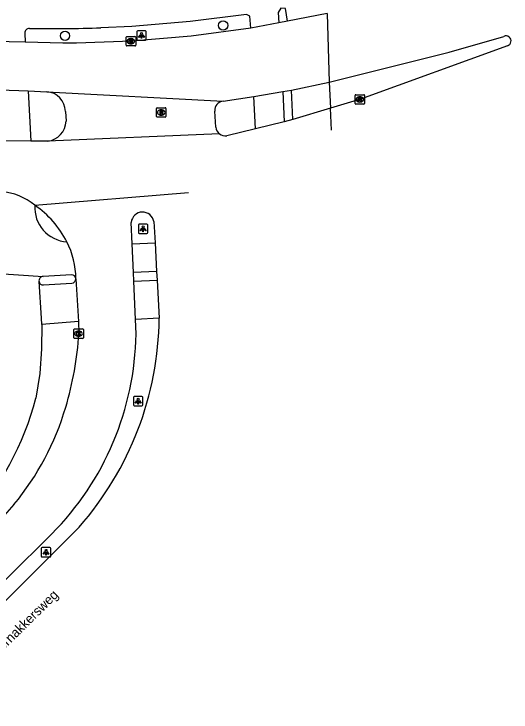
# Model space of a CAD drawing. Extents: x 162990 to 165007, y 383433 to 384336.
# Drawn here: x 164509.7 to 164562.1, y 383440.7 to 383514.3 of the extents above; entities that cross this region are included whole.
import ezdxf

# ---------------------------------------------------------------- set-up
doc = ezdxf.new("R2010")
doc.units = 0
for name, color, linetype in [('IMGEO_Boom', 7, 'Continuous'), ('IMGEO_Fietspad_open', 7, 'Continuous'), ('IMGEO_Kolk', 7, 'Continuous'), ('IMGEO_Lichtpunt', 7, 'Continuous'), ('IMGEO_Openbare_ruimte_label', 7, 'Continuous'), ('IMGEO_Rijbaan_lokaal_open', 7, 'Continuous'), ('IMGEO_Rioolput', 7, 'Continuous'), ('IMGEO_Voetpad_open', 7, 'Continuous')]:
    doc.layers.add(name, color=color, linetype=linetype)

msp = doc.modelspace()

# ---------------------------------------------------------------- linework, layer by layer
at = {"layer": 'IMGEO_Boom'}
for centre in [(164531.756, 383513.079), (164515.09, 383511.988)]:
    msp.add_circle(centre, 0.489, dxfattribs=at)
at = {"layer": 'IMGEO_Fietspad_open'}
for points in [[(164538.331, 383514.875), (164537.824, 383514.918), (164537.564, 383514.429), (164537.638, 383513.363)], [(164534.668, 383512.79), (164534.584, 383514.073), (164534.204, 383514.244), (164528.273, 383513.484), (164522.122, 383512.963), (164518.883, 383512.828)], [(164510.857, 383512.273), (164510.885, 383511.312)], [(164511.191, 383506.197), (164511.494, 383500.886)], [(164538.051, 383506.113), (164538.185, 383502.929)], [(164535.175, 383502.19), (164534.995, 383505.6)], [(164522.169, 383490.055), (164524.575, 383490.167)], [(164507.545, 383486.942), (164512.789, 383486.617)], [(164515.771, 383486.781), (164512.789, 383486.617)], [(164524.749, 383487.13), (164522.306, 383487.021)], [(164512.642, 383481.539), (164512.604, 383482.199), (164512.352, 383486.065)], [(164512.642, 383481.539), (164512.63, 383478.992), (164512.425, 383476.376), (164512.027, 383473.783)]]:
    msp.add_lwpolyline(points, dxfattribs=at)
for centre, radius, start, end in [((164511.332, 383512.291), 0.475, 89.48492, 182.16546), ((164513.963, 383652.371), 139.629, 268.92202, 272.01935), ((164515.54, 383493.888), 3.639, 176.427, 266.03104), ((164512.824, 383486.141), 0.478, 94.14439, 189.12064), ((164515.78, 383486.311), 0.47, 7.6989, 91.11839), ((164483.733, 383480.977), 29.194, 316.29812, 345.73373)]:
    msp.add_arc(centre, radius, start, end, dxfattribs=at)
at = {"layer": 'IMGEO_Kolk'}
for p, q in [((164521.537, 383510.986), (164521.537, 383511.838)), ((164521.612, 383511.912), (164522.464, 383511.912)), ((164522.025, 383511.692), (164522.05, 383511.692)), ((164522.538, 383511.838), (164522.538, 383510.986)), ((164522.464, 383510.912), (164521.612, 383510.912)), ((164522.048, 383511.132), (164522.023, 383511.132)), ((164545.664, 383504.851), (164545.664, 383505.703)), ((164545.739, 383505.777), (164546.591, 383505.777)), ((164546.665, 383505.703), (164546.665, 383504.851)), ((164546.175, 383504.997), (164546.15, 383504.997)), ((164546.152, 383505.557), (164546.177, 383505.557)), ((164546.591, 383504.777), (164545.739, 383504.777)), ((164516.024, 383480.149), (164516.024, 383481.001)), ((164516.099, 383481.075), (164516.951, 383481.075)), ((164516.512, 383480.855), (164516.537, 383480.855)), ((164517.025, 383481.001), (164517.025, 383480.149)), ((164516.951, 383480.075), (164516.099, 383480.075)), ((164516.535, 383480.295), (164516.51, 383480.295))]:
    msp.add_line(p, q, dxfattribs=at)
for points in [[(164521.537, 383510.986), (164521.537, 383511.838)], [(164521.612, 383511.912), (164522.464, 383511.912)], [(164521.858, 383511.612), (164521.981, 383511.612), (164521.981, 383511.461), (164522.111, 383511.612), (164522.275, 383511.612), (164522.129, 383511.461), (164522.282, 383511.212), (164522.13, 383511.212), (164522.045, 383511.376), (164521.981, 383511.309), (164521.981, 383511.212), (164521.858, 383511.212), (164521.858, 383511.612)], [(164522.538, 383511.838), (164522.538, 383510.986)], [(164522.464, 383510.912), (164521.612, 383510.912)], [(164545.664, 383504.851), (164545.664, 383505.703)], [(164545.739, 383505.777), (164546.591, 383505.777)], [(164546.665, 383505.703), (164546.665, 383504.851)], [(164545.985, 383505.477), (164546.108, 383505.477), (164546.108, 383505.326), (164546.238, 383505.477), (164546.402, 383505.477), (164546.256, 383505.326), (164546.409, 383505.077), (164546.257, 383505.077), (164546.172, 383505.241), (164546.108, 383505.174), (164546.108, 383505.077), (164545.985, 383505.077), (164545.985, 383505.477)], [(164546.591, 383504.777), (164545.739, 383504.777)], [(164516.024, 383480.149), (164516.024, 383481.001)], [(164516.099, 383481.075), (164516.951, 383481.075)], [(164516.345, 383480.775), (164516.468, 383480.775), (164516.468, 383480.624), (164516.598, 383480.775), (164516.762, 383480.775), (164516.616, 383480.624), (164516.769, 383480.375), (164516.617, 383480.375), (164516.532, 383480.539), (164516.468, 383480.472), (164516.468, 383480.375), (164516.345, 383480.375), (164516.345, 383480.775)], [(164517.025, 383481.001), (164517.025, 383480.149)], [(164516.951, 383480.075), (164516.099, 383480.075)]]:
    msp.add_lwpolyline(points, dxfattribs=at)
for centre, start, end in [((164521.614, 383511.836), 91.55205, 178.44795), ((164521.614, 383511.836), 91.55205, 178.44795), ((164522.462, 383511.836), 1.55205, 88.44795), ((164522.462, 383511.836), 1.55205, 88.44795), ((164521.614, 383510.988), 181.55205, 268.44795), ((164521.614, 383510.988), 181.55205, 268.44795), ((164522.462, 383510.988), 271.55205, 358.44795), ((164522.462, 383510.988), 271.55205, 358.44795), ((164545.741, 383505.701), 91.55205, 178.44795), ((164545.741, 383505.701), 91.55205, 178.44795), ((164546.589, 383505.701), 1.55205, 88.44795), ((164546.589, 383505.701), 1.55205, 88.44795), ((164545.741, 383504.853), 181.55205, 268.44795), ((164545.741, 383504.853), 181.55205, 268.44795), ((164546.589, 383504.853), 271.55205, 358.44795), ((164546.589, 383504.853), 271.55205, 358.44795), ((164516.101, 383480.999), 91.55205, 178.44795), ((164516.101, 383480.999), 91.55205, 178.44795), ((164516.949, 383480.999), 1.55205, 88.44795), ((164516.949, 383480.999), 1.55205, 88.44795), ((164516.101, 383480.151), 181.55205, 268.44795), ((164516.101, 383480.151), 181.55205, 268.44795), ((164516.949, 383480.151), 271.55205, 358.44795), ((164516.949, 383480.151), 271.55205, 358.44795)]:
    msp.add_arc(centre, 0.0765, start, end, dxfattribs=at)
for centre, major_axis, ratio, start_param, end_param in [((164522.024, 383511.412), (-0.387, 0.002), 0.722429, 4.712389, 7.853982), ((164522.049, 383511.412), (-0.39, 0.002), 0.717154, 1.570796, 4.712389), ((164546.151, 383505.277), (-0.387, 0.002), 0.722429, 4.712389, 7.853982), ((164546.176, 383505.277), (-0.39, 0.002), 0.717154, 1.570796, 4.712389), ((164516.511, 383480.575), (-0.387, 0.002), 0.722429, 4.712389, 7.853982), ((164516.536, 383480.575), (-0.39, 0.002), 0.717154, 1.570796, 4.712389)]:
    msp.add_ellipse(centre, major_axis=major_axis, ratio=ratio, start_param=start_param, end_param=end_param, dxfattribs=at)
at = {"layer": 'IMGEO_Lichtpunt'}
for p, q in [((164522.657, 383512.426), (164522.657, 383511.619)), ((164522.657, 383512.426), (164522.657, 383511.619)), ((164523.559, 383512.521), (164522.751, 383512.521)), ((164523.559, 383512.521), (164522.751, 383512.521)), ((164523.653, 383511.619), (164523.653, 383512.426)), ((164523.653, 383511.619), (164523.653, 383512.426)), ((164522.751, 383511.525), (164523.559, 383511.525)), ((164522.751, 383511.525), (164523.559, 383511.525)), ((164522.822, 383492.036), (164522.822, 383491.229)), ((164522.822, 383492.036), (164522.822, 383491.229)), ((164523.724, 383492.131), (164522.916, 383492.131)), ((164523.724, 383492.131), (164522.916, 383492.131)), ((164523.818, 383491.229), (164523.818, 383492.036)), ((164523.818, 383491.229), (164523.818, 383492.036)), ((164522.916, 383491.135), (164523.724, 383491.135)), ((164522.916, 383491.135), (164523.724, 383491.135)), ((164522.301, 383473.863), (164522.301, 383473.056)), ((164522.301, 383473.863), (164522.301, 383473.056)), ((164523.203, 383473.958), (164522.395, 383473.958)), ((164523.203, 383473.958), (164522.395, 383473.958)), ((164523.297, 383473.056), (164523.297, 383473.863)), ((164523.297, 383473.056), (164523.297, 383473.863)), ((164522.395, 383472.962), (164523.203, 383472.962)), ((164522.395, 383472.962), (164523.203, 383472.962)), ((164512.59, 383457.932), (164512.59, 383457.125)), ((164512.59, 383457.932), (164512.59, 383457.125)), ((164513.492, 383458.027), (164512.684, 383458.027)), ((164513.492, 383458.027), (164512.684, 383458.027)), ((164513.586, 383457.125), (164513.586, 383457.932)), ((164513.586, 383457.125), (164513.586, 383457.932)), ((164512.684, 383457.031), (164513.492, 383457.031)), ((164512.684, 383457.031), (164513.492, 383457.031))]:
    msp.add_line(p, q, dxfattribs=at)
for points in [[(164523.031, 383512.09), (164523.07, 383512.062), (164522.882, 383511.8), (164522.844, 383511.827), (164523.031, 383512.09)], [(164523.133, 383512.042), (164523.18, 383512.042), (164523.18, 383511.72), (164523.133, 383511.72), (164523.133, 383512.042)], [(164523.243, 383512.062), (164523.281, 383512.089), (164523.468, 383511.827), (164523.429, 383511.799), (164523.243, 383512.062)], [(164523.196, 383491.7), (164523.235, 383491.672), (164523.047, 383491.41), (164523.009, 383491.437), (164523.196, 383491.7)], [(164523.298, 383491.652), (164523.345, 383491.652), (164523.345, 383491.33), (164523.298, 383491.33), (164523.298, 383491.652)], [(164523.408, 383491.672), (164523.446, 383491.699), (164523.633, 383491.437), (164523.594, 383491.409), (164523.408, 383491.672)], [(164522.675, 383473.527), (164522.714, 383473.499), (164522.526, 383473.237), (164522.488, 383473.264), (164522.675, 383473.527)], [(164522.777, 383473.479), (164522.824, 383473.479), (164522.824, 383473.157), (164522.777, 383473.157), (164522.777, 383473.479)], [(164522.887, 383473.499), (164522.925, 383473.526), (164523.112, 383473.264), (164523.073, 383473.236), (164522.887, 383473.499)], [(164512.964, 383457.596), (164513.003, 383457.568), (164512.815, 383457.306), (164512.777, 383457.333), (164512.964, 383457.596)], [(164513.066, 383457.548), (164513.113, 383457.548), (164513.113, 383457.226), (164513.066, 383457.226), (164513.066, 383457.548)], [(164513.176, 383457.568), (164513.214, 383457.595), (164513.401, 383457.333), (164513.362, 383457.305), (164513.176, 383457.568)]]:
    msp.add_lwpolyline(points, dxfattribs=at)
for centre in [(164523.156, 383512.224), (164523.321, 383491.834), (164522.8, 383473.661), (164513.089, 383457.73)]:
    msp.add_circle(centre, 0.0994, dxfattribs=at)
for centre, start, end in [((164522.751, 383512.426), 90, 180), ((164522.751, 383512.426), 90, 180), ((164523.559, 383512.426), 0, 90), ((164523.559, 383512.426), 0, 90), ((164522.751, 383511.619), 180, 270), ((164522.751, 383511.619), 180, 270), ((164523.559, 383511.619), 270, 0), ((164523.559, 383511.619), 270, 360), ((164522.916, 383492.036), 90, 180), ((164522.916, 383492.036), 90, 180), ((164523.724, 383492.036), 0, 90), ((164523.724, 383492.036), 0, 90), ((164522.916, 383491.229), 180, 270), ((164522.916, 383491.229), 180, 270), ((164523.724, 383491.229), 270, 0), ((164523.724, 383491.229), 270, 360), ((164522.395, 383473.863), 90, 180), ((164522.395, 383473.863), 90, 180), ((164523.203, 383473.863), 0, 90), ((164523.203, 383473.863), 0, 90), ((164522.395, 383473.056), 180, 270), ((164522.395, 383473.056), 180, 270), ((164523.203, 383473.056), 270, 0), ((164523.203, 383473.056), 270, 360), ((164512.684, 383457.932), 90, 180), ((164512.684, 383457.932), 90, 180), ((164513.492, 383457.932), 0, 90), ((164513.492, 383457.932), 0, 90), ((164512.684, 383457.125), 180, 270), ((164512.684, 383457.125), 180, 270), ((164513.492, 383457.125), 270, 0), ((164513.492, 383457.125), 270, 360)]:
    msp.add_arc(centre, 0.0946, start, end, dxfattribs=at)
at = {"layer": 'IMGEO_Rijbaan_lokaal_open'}
for points in [[(164542.712, 383514.34), (164538.543, 383513.538)], [(164542.712, 383514.34), (164542.938, 383507.087)], [(164537.638, 383513.363), (164534.668, 383512.79)], [(164538.543, 383513.538), (164537.638, 383513.363)], [(164534.668, 383512.79), (164528.38, 383511.934), (164522.119, 383511.413), (164516.289, 383511.213), (164514.847, 383511.214), (164510.885, 383511.312)], [(164542.938, 383507.087), (164555.575, 383510.25), (164561.351, 383511.929)], [(164510.885, 383511.312), (164507.475, 383511.395)], [(164561.709, 383510.928), (164546.227, 383505.295), (164543.059, 383504.348)], [(164538.944, 383506.259), (164542.938, 383507.087)], [(164508.175, 383506.302), (164511.191, 383506.197)], [(164511.191, 383506.197), (164513.186, 383506.086)], [(164513.186, 383506.086), (164531.761, 383505.078)], [(164534.995, 383505.6), (164538.051, 383506.113)], [(164538.051, 383506.113), (164538.944, 383506.259)], [(164531.761, 383505.078), (164534.995, 383505.6)], [(164543.059, 383504.348), (164539.112, 383503.172)], [(164543.193, 383502.048), (164543.059, 383504.348)], [(164515.13, 383504.021), (164515.197, 383502.995)], [(164530.987, 383502.359), (164530.87, 383504.049)], [(164538.185, 383502.929), (164535.175, 383502.19)], [(164539.112, 383503.172), (164538.185, 383502.929)], [(164535.175, 383502.19), (164532.146, 383501.447)], [(164531.372, 383501.656), (164513.263, 383500.884)], [(164511.494, 383500.886), (164508.462, 383500.91)], [(164513.263, 383500.884), (164511.494, 383500.886)], [(164511.908, 383494.115), (164528.111, 383495.461)], [(164524.448, 383492.389), (164524.575, 383490.167)], [(164522.169, 383490.055), (164522.068, 383492.313)], [(164522.306, 383487.021), (164522.169, 383490.055)], [(164524.575, 383490.167), (164524.749, 383487.13)], [(164522.347, 383486.109), (164522.306, 383487.021)], [(164524.749, 383487.13), (164524.801, 383486.224)], [(164516.246, 383486.374), (164516.501, 383481.85)], [(164522.527, 383482.062), (164522.347, 383486.109)], [(164524.801, 383486.224), (164525.029, 383482.208)], [(164516.501, 383481.85), (164516.552, 383480.597)], [(164522.575, 383480.541), (164522.527, 383482.062)], [(164509.711, 383462.56), (164507.457, 383460.024), (164507.212, 383459.964), (164494.784, 383447.72), (164493.418, 383446.419), (164493.231, 383446.235)], [(164516.586, 383460.179), (164500.761, 383444.422), (164497.91, 383441.55), (164497.196, 383440.873), (164497.017, 383440.747), (164496.792, 383440.675), (164496.551, 383440.678), (164496.328, 383440.755), (164496.152, 383440.885), (164496.136, 383440.9), (164496.005, 383441.075), (164495.927, 383441.298), (164495.922, 383441.539), (164495.992, 383441.764), (164496.117, 383441.944), (164496.789, 383442.663), (164499.64, 383445.535), (164513.695, 383459.464)]]:
    msp.add_lwpolyline(points, dxfattribs=at)
for centre, radius, start, end in [((164561.565, 383511.441), 0.533, 285.66812, 113.69028), ((164513.041, 383504.002), 2.089, 0.52377, 86.01866), ((164531.798, 383504.146), 0.933, 92.26012, 185.96201), ((164513.042, 383503.028), 2.156, 275.8947, 359.11636), ((164532.006, 383502.46), 1.024, 185.66644, 231.74845), ((164532.003, 383502.455), 1.018, 231.70528, 278.07281), ((164507.881, 383489.285), 6.288, 50.18021, 85.4974), ((164505.848, 383485.395), 10.619, 27.25535, 55.20269), ((164523.263, 383492.202), 1.2, 8.98084, 174.67714), ((164507.422, 383486.258), 8.824, 0.75448, 26.95674), ((164490.881, 383482.663), 34.151, 318.82343, 359.23616), ((164492.003, 383481.012), 30.576, 315.19045, 359.11696), ((164482.063, 383482.734), 34.555, 343.31323, 356.45424), ((164487.576, 383480.907), 28.751, 320.34588, 343.64614)]:
    msp.add_arc(centre, radius, start, end, dxfattribs=at)
at = {"layer": 'IMGEO_Rioolput'}
for p, q in [((164524.731, 383503.477), (164524.731, 383504.329)), ((164524.806, 383504.403), (164525.658, 383504.403)), ((164525.219, 383504.183), (164525.244, 383504.183)), ((164525.732, 383504.329), (164525.732, 383503.477)), ((164525.242, 383503.623), (164525.217, 383503.623)), ((164525.658, 383503.403), (164524.806, 383503.403))]:
    msp.add_line(p, q, dxfattribs=at)
for points in [[(164524.731, 383503.477), (164524.731, 383504.329)], [(164524.806, 383504.403), (164525.658, 383504.403)], [(164525.732, 383504.329), (164525.732, 383503.477)], [(164525.32, 383504.101), (164525.068, 383504.103), (164525.068, 383503.703)], [(164525.068, 383503.703), (164525.192, 383503.703), (164525.192, 383503.865), (164525.203, 383503.865)], [(164525.246, 383504.022), (164525.192, 383504.022), (164525.192, 383503.941)], [(164525.192, 383503.941), (164525.244, 383503.941)], [(164525.25, 383503.836), (164525.321, 383503.703), (164525.461, 383503.703), (164525.396, 383503.829)], [(164525.658, 383503.403), (164524.806, 383503.403)]]:
    msp.add_lwpolyline(points, dxfattribs=at)
for centre, radius, start, end in [((164524.808, 383504.327), 0.0765, 91.55205, 178.44795), ((164524.808, 383504.327), 0.0765, 91.55205, 178.44795), ((164525.656, 383504.327), 0.0765, 1.55205, 88.44795), ((164525.656, 383504.327), 0.0765, 1.55205, 88.44795), ((164524.808, 383503.479), 0.0765, 181.55205, 268.44795), ((164524.808, 383503.479), 0.0765, 181.55205, 268.44795), ((164525.202, 383503.812), 0.0533, 26.02933, 88.69889), ((164525.228, 383504.13), 0.19, 274.7715, 282.96867), ((164525.252, 383503.926), 0.0964, 77.00612, 93.18647), ((164525.266, 383503.983), 0.0378, 276.66336, 79.67722), ((164525.319, 383503.991), 0.109, 350.36119, 89.41601), ((164525.317, 383503.991), 0.112, 277.58423, 350.98172), ((164525.301, 383503.776), 0.108, 29.51342, 73.79051), ((164525.656, 383503.479), 0.0765, 271.55205, 358.44795), ((164525.656, 383503.479), 0.0765, 271.55205, 358.44795)]:
    msp.add_arc(centre, radius, start, end, dxfattribs=at)
for centre, major_axis, ratio, start_param, end_param in [((164525.218, 383503.903), (-0.387, 0.002), 0.722429, 4.712389, 7.853982), ((164525.243, 383503.903), (-0.39, 0.002), 0.717154, 1.570796, 4.712389)]:
    msp.add_ellipse(centre, major_axis=major_axis, ratio=ratio, start_param=start_param, end_param=end_param, dxfattribs=at)
at = {"layer": 'IMGEO_Voetpad_open'}
for points in [[(164538.543, 383513.538), (164538.331, 383514.875)], [(164542.938, 383507.087), (164543.059, 383504.348)], [(164539.112, 383503.172), (164538.944, 383506.259)], [(164512.825, 383485.708), (164515.821, 383485.888)], [(164522.347, 383486.109), (164524.801, 383486.224)], [(164525.029, 383482.208), (164522.527, 383482.062)], [(164516.501, 383481.85), (164512.642, 383481.539)]]:
    msp.add_lwpolyline(points, dxfattribs=at)
for centre, radius, start, end in [((164512.803, 383486.171), 0.463, 193.21051, 272.70163), ((164515.708, 383486.415), 0.539, 282.04603, 355.61551)]:
    msp.add_arc(centre, radius, start, end, dxfattribs=at)

# ---------------------------------------------------------------- texts
at = {"layer": 'IMGEO_Openbare_ruimte_label'}
msp.add_text('Doornakkersweg', height=1, rotation=44.5948, dxfattribs=at).set_placement((164507.323, 383445.89))

doc.saveas('drawing.dxf')
